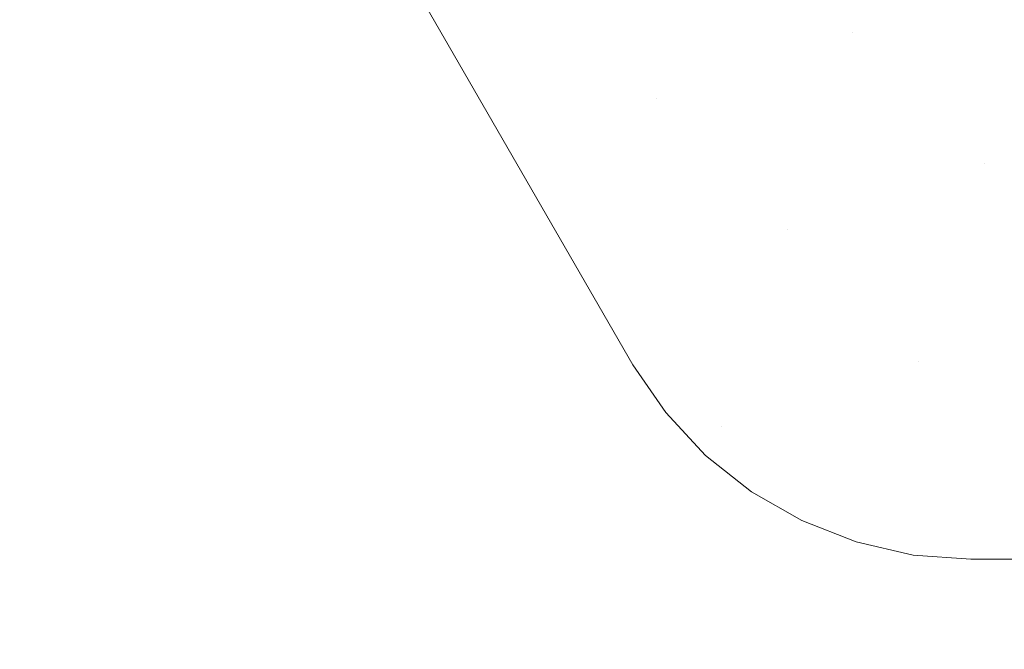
# Model space of a CAD drawing. Header units: centimetres. Extents: x -15121 to 30567, y -60641 to 0.
# Tile 401 of 656: x 1080.1692 to 1080.2954, y -23150.7943 to -23150.7136. Entities that reach past the tile are written whole.
import ezdxf

# ---------------------------------------------------------------- set-up
doc = ezdxf.new("R2010")
doc.units = ezdxf.units.CM
doc.header["$LTSCALE"] = 60
doc.layers.add('AIKA rzut sufitu wymiarowanie lobby', color=7, linetype='Continuous')
doc.layers.add('MB-uszczelki_tworzywa', color=8, linetype='Continuous', lineweight=0)
doc.styles.add('wymiar', font='txt.shx', dxfattribs={"width": 0.6})
doc.dimstyles.new('Dwudziestka', dxfattribs={"dimtxt": 7, "dimasz": 0.7, "dimexe": 5, "dimexo": 0, "dimgap": 2.5, "dimtad": 1, "dimtoh": 1, "dimdec": 3, "dimrnd": 0.5, "dimdsep": 46, "dimtxsty": 'wymiar', "dimblk": 'znacznik', "dimcen": 0, "dimdle": 5, "dimse1": 1, "dimse2": 1, "dimclrd": 256, "dimclre": 256, "dimclrt": 256, "dimadec": 0, "dimazin": 0, "dimtfac": 0.4, "dimtdec": 3, "dimtix": 1, "dimtofl": 0, "dimtmove": 2, "dimatfit": 3, "dimldrblk": 'znacznik', "dimfxl": 1, "dimtolj": 1, "dimarcsym": 0})

# ---------------------------------------------------------------- blocks, each defined once
blk = doc.blocks.new('120518', base_point=(5.2817, 995.21796))
at = {"layer": 'MB-uszczelki_tworzywa'}
for p, q in [((6.7405, 998.21796), (6.7405, 998.21796)), ((6.7405, 998.21796), (6.7405, 998.21796)), ((7.05951, 998.04789), (7.05951, 998.04789)), ((6.80705, 997.96443), (6.80705, 997.96443)), ((6.97501, 997.79542), (6.97501, 997.79542)), ((6.72254, 997.71091), (6.72254, 997.71091)), ((7.14402, 997.62746), (7.14402, 997.62746)), ((6.89156, 997.54296), (6.89156, 997.54296))]:
    blk.add_line(p, q, dxfattribs=at)
at = {"layer": 'MB-uszczelki_tworzywa', "flags": 128}
blk.add_lwpolyline([(7.28135, 995.21795), (7.28135, 996.41795), (7.71445, 996.49084), (7.74614, 996.49824), (7.77571, 996.51091), (7.80212, 996.52781), (7.82642, 996.55), (7.84649, 996.57429), (7.86233, 996.60281), (7.87395, 996.63239), (7.88029, 996.66408), (7.88135, 996.69577), (7.87712, 996.72746), (7.86867, 996.75915), (7.85494, 996.78767), (7.1736, 997.96866), (7.13135, 998.02993), (7.08064, 998.08486), (7.02149, 998.13134), (6.95705, 998.16831), (6.88733, 998.19577), (6.81444, 998.21267), (6.7405, 998.21796), (3.82289, 998.21796)], dxfattribs=at)
blk = doc.blocks.new('znacznik')
at = {"color": 0}
for points in [[(0, -5), (0, 5)], [(-4, 0), (4, 0)]]:
    blk.add_lwpolyline(points, dxfattribs=at)
at = {"color": 1}
blk.add_lwpolyline([(-2.12132, -2.12132), (2.12132, 2.12132)], dxfattribs=at)
blk = doc.blocks.new('*D7253')
at = {"layer": 'AIKA rzut sufitu wymiarowanie lobby', "lineweight": -2, "transparency": 16777216}
blk.add_line((970.46844, -23167.85278), (1342.58803, -23167.85278), dxfattribs=at)
at = {"layer": 'Defpoints', "color": 0, "transparency": 16777216}
for p in [(969.76844, -23147.52154), (1343.28803, -23147.52154), (1343.28803, -23167.85278)]:
    blk.add_point(p, dxfattribs=at)
at = {"layer": 'AIKA rzut sufitu wymiarowanie lobby', "lineweight": -2, "transparency": 16777216, "xscale": 0.7, "yscale": 0.7, "zscale": 0.7, "rotation": 180}
blk.add_blockref('znacznik', (969.76844, -23167.85278), dxfattribs=at)
at = {"layer": 'AIKA rzut sufitu wymiarowanie lobby', "lineweight": -2, "transparency": 16777216, "xscale": 0.7, "yscale": 0.7, "zscale": 0.7}
blk.add_blockref('znacznik', (1343.28803, -23167.85278), dxfattribs=at)
at = {"layer": 'AIKA rzut sufitu wymiarowanie lobby', "transparency": 16777216, "insert": (1156.52823, -23161.85278), "char_height": 7, "attachment_point": 5, "style": 'wymiar'}
blk.add_mtext('\\A1;373.5', dxfattribs=at)

msp = doc.modelspace()

# ---------------------------------------------------------------- block references
at = {"xscale": 0.1, "yscale": 0.1, "zscale": 0.1, "rotation": 180.0000000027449}
msp.add_blockref('120518', (1080.437, -23150.48278), dxfattribs=at)

# ---------------------------------------------------------------- dimensions: what is measured, and where the dimension line sits
at = {"layer": 'AIKA rzut sufitu wymiarowanie lobby', "color": 2}
dim = msp.add_linear_dim(base=(1343.28803, -23167.85278), p1=(969.76844, -23147.52154), p2=(1343.28803, -23147.52154), dimstyle='Dwudziestka', dxfattribs=at)
dim.commit()
dim.dimension.update_dxf_attribs({"geometry": '*D7253', "text_midpoint": (1156.52823, -23161.85278)})

doc.saveas('drawing.dxf')
